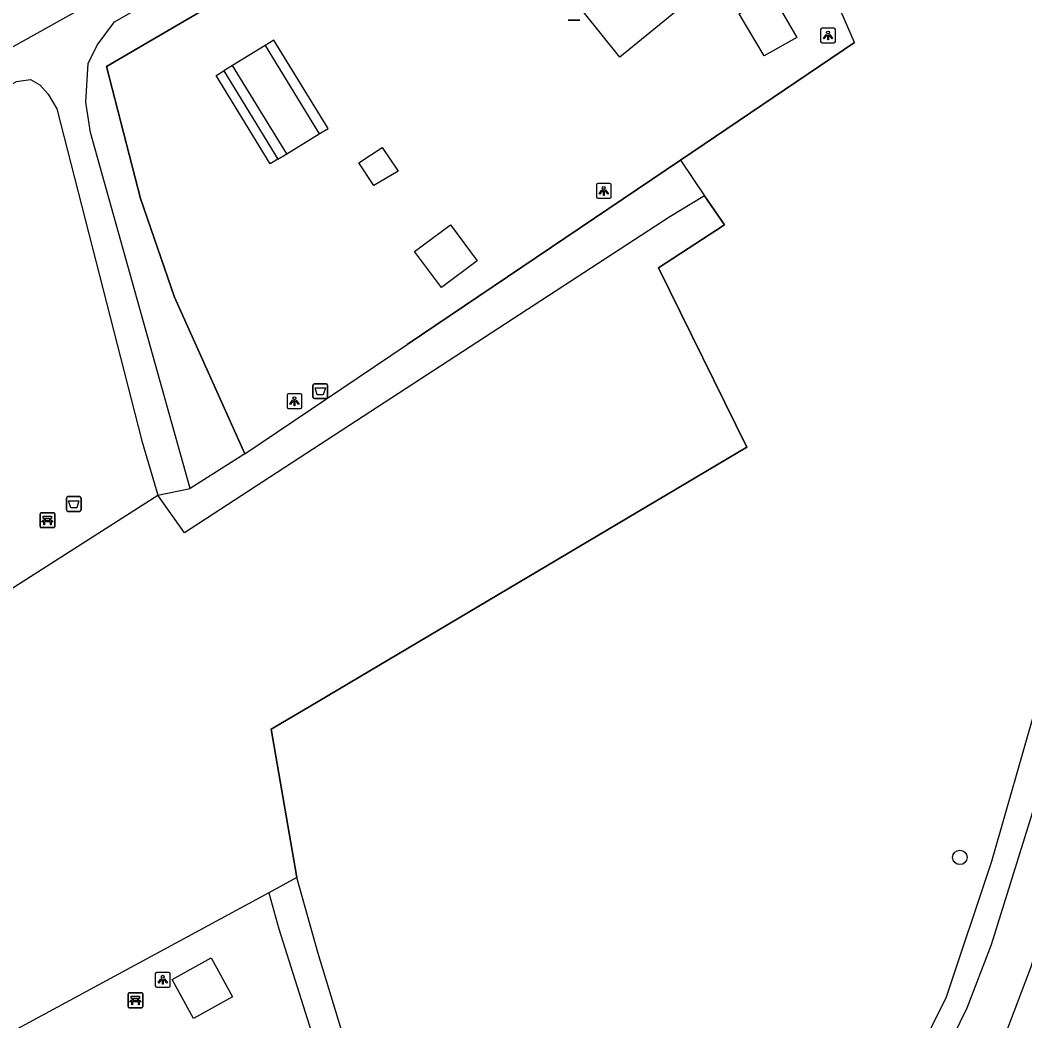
# Model space of a CAD drawing. Extents: x 162157 to 163165, y 378998 to 380775.
# Drawn here: x 162760 to 162827.7, y 379728.8 to 379796.3 of the extents above; entities that cross this region are included whole.
import ezdxf

# ---------------------------------------------------------------- set-up
doc = ezdxf.new("R2010")
doc.units = 0
for name, color, linetype in [('IMGEO_Afvalbak', 7, 'Continuous'), ('IMGEO_Bank', 7, 'Continuous'), ('IMGEO_Boom', 7, 'Continuous'), ('IMGEO_Fietspad_gesloten', 7, 'Continuous'), ('IMGEO_Groenvoorziening', 7, 'Continuous'), ('IMGEO_Hek', 7, 'Continuous'), ('IMGEO_Lichtpunt', 7, 'Continuous'), ('IMGEO_Naaldbos', 7, 'Continuous'), ('IMGEO_Pand', 7, 'Continuous'), ('IMGEO_Rijbaan_lokaal_onverhard', 7, 'Continuous'), ('IMGEO_Voetpad_halfverhard', 7, 'Continuous'), ('IMGEO_Voetpad_onverhard', 7, 'Continuous'), ('IMGEO_Voetpad_open', 7, 'Continuous')]:
    doc.layers.add(name, color=color, linetype=linetype)

msp = doc.modelspace()

# ---------------------------------------------------------------- linework, layer by layer
at = {"layer": 'IMGEO_Afvalbak'}
for p, q in [((162797.704, 379796.274), (162796.914, 379796.274)), ((162796.914, 379796.274), (162797.704, 379796.274)), ((162779.718, 379770.868), (162779.718, 379771.668)), ((162779.718, 379771.668), (162779.718, 379770.868)), ((162779.818, 379771.768), (162780.608, 379771.768)), ((162780.608, 379771.768), (162779.818, 379771.768)), ((162780.708, 379771.668), (162780.708, 379770.868)), ((162780.708, 379770.868), (162780.708, 379771.668)), ((162780.608, 379770.768), (162779.818, 379770.768)), ((162779.818, 379770.768), (162780.608, 379770.768)), ((162763.203, 379764.161), (162763.993, 379764.161)), ((162763.993, 379764.161), (162763.203, 379764.161)), ((162763.103, 379763.261), (162763.103, 379764.061)), ((162763.103, 379764.061), (162763.103, 379763.261)), ((162764.093, 379764.061), (162764.093, 379763.261)), ((162764.093, 379763.261), (162764.093, 379764.061)), ((162763.993, 379763.161), (162763.203, 379763.161)), ((162763.203, 379763.161), (162763.993, 379763.161))]:
    msp.add_line(p, q, dxfattribs=at)
for points in [[(162779.861, 379771.482), (162780.565, 379771.482), (162780.416, 379771.012), (162780.01, 379771.012), (162779.861, 379771.482)], [(162763.246, 379763.875), (162763.95, 379763.875), (162763.801, 379763.405), (162763.395, 379763.405), (162763.246, 379763.875)]]:
    msp.add_lwpolyline(points, dxfattribs=at)
for centre, start, end in [((162779.818, 379771.668), 90, 180), ((162779.818, 379771.668), 90, 180), ((162780.608, 379771.668), 0, 90), ((162780.608, 379771.668), 360, 90), ((162779.818, 379770.868), 180, 270), ((162779.818, 379770.868), 180, 270), ((162780.608, 379770.868), 270, 0), ((162780.608, 379770.868), 270, 0), ((162763.203, 379764.061), 90, 180), ((162763.203, 379764.061), 90, 180), ((162763.993, 379764.061), 0, 90), ((162763.993, 379764.061), 360, 90), ((162763.203, 379763.261), 180, 270), ((162763.203, 379763.261), 180, 270), ((162763.993, 379763.261), 270, 0), ((162763.993, 379763.261), 270, 0)]:
    msp.add_arc(centre, 0.1, start, end, dxfattribs=at)
at = {"layer": 'IMGEO_Bank'}
for p, q in [((162761.331, 379762.144), (162761.331, 379762.985)), ((162761.331, 379762.985), (162761.331, 379762.144)), ((162761.406, 379763.069), (162762.247, 379763.069)), ((162762.247, 379763.069), (162761.406, 379763.069)), ((162762.331, 379762.994), (162762.331, 379762.153)), ((162762.331, 379762.153), (162762.331, 379762.994)), ((162762.028, 379762.467), (162761.635, 379762.467)), ((162761.64, 379762.575), (162761.64, 379762.681)), ((162761.684, 379762.681), (162761.684, 379762.575)), ((162761.972, 379762.687), (162761.69, 379762.687)), ((162761.69, 379762.569), (162761.972, 379762.569)), ((162761.978, 379762.575), (162761.978, 379762.681)), ((162762.022, 379762.681), (162762.022, 379762.575)), ((162762.256, 379762.069), (162761.415, 379762.069)), ((162761.415, 379762.069), (162762.256, 379762.069)), ((162767.26, 379729.79), (162767.26, 379730.631)), ((162767.26, 379730.631), (162767.26, 379729.79)), ((162767.335, 379730.715), (162768.176, 379730.715)), ((162768.176, 379730.715), (162767.335, 379730.715)), ((162767.569, 379730.221), (162767.569, 379730.327)), ((162767.613, 379730.327), (162767.613, 379730.221)), ((162767.901, 379730.333), (162767.619, 379730.333)), ((162767.907, 379730.221), (162767.907, 379730.327)), ((162767.951, 379730.327), (162767.951, 379730.221)), ((162768.26, 379730.64), (162768.26, 379729.799)), ((162768.26, 379729.799), (162768.26, 379730.64)), ((162768.185, 379729.715), (162767.344, 379729.715)), ((162767.344, 379729.715), (162768.185, 379729.715)), ((162767.957, 379730.113), (162767.564, 379730.113)), ((162767.619, 379730.215), (162767.901, 379730.215))]:
    msp.add_line(p, q, dxfattribs=at)
for points in [[(162761.634, 379762.687), (162761.548, 379762.687), (162761.548, 379762.848), (162762.111, 379762.848), (162762.111, 379762.687), (162762.028, 379762.687)], [(162761.578, 379762.467), (162761.436, 379762.467), (162761.548, 379762.569), (162761.634, 379762.569)], [(162761.628, 379762.46), (162761.628, 379762.253), (162761.585, 379762.253), (162761.585, 379762.46)], [(162762.028, 379762.569), (162762.111, 379762.569), (162762.223, 379762.467), (162762.084, 379762.467)], [(162762.078, 379762.46), (162762.078, 379762.253), (162762.034, 379762.253), (162762.034, 379762.46)], [(162767.563, 379730.333), (162767.477, 379730.333), (162767.477, 379730.494), (162768.04, 379730.494), (162768.04, 379730.333), (162767.957, 379730.333)], [(162767.507, 379730.113), (162767.365, 379730.113), (162767.477, 379730.215), (162767.563, 379730.215)], [(162767.557, 379730.106), (162767.557, 379729.899), (162767.514, 379729.899), (162767.514, 379730.106)], [(162767.957, 379730.215), (162768.04, 379730.215), (162768.152, 379730.113), (162768.013, 379730.113)], [(162768.007, 379730.106), (162768.007, 379729.899), (162767.963, 379729.899), (162767.963, 379730.106)]]:
    msp.add_lwpolyline(points, dxfattribs=at)
for centre, radius, start, end in [((162761.409, 379762.991), 0.0779, 92.4484, 184.28452), ((162761.409, 379762.991), 0.0779, 92.4484, 184.28452), ((162762.253, 379762.991), 0.0779, 2.4484, 94.28452), ((162762.253, 379762.991), 0.0779, 2.4484, 94.28452), ((162761.409, 379762.147), 0.0779, 182.4484, 274.28452), ((162761.409, 379762.147), 0.0779, 182.4484, 274.28452), ((162761.578, 379762.46), 0.00671, 2.89567, 87.10433), ((162761.635, 379762.46), 0.00671, 92.89567, 177.10433), ((162761.633, 379762.68), 0.00671, 2.89567, 87.10433), ((162761.633, 379762.576), 0.00671, 272.89567, 357.10433), ((162761.69, 379762.68), 0.00671, 92.89567, 177.10433), ((162761.69, 379762.576), 0.00671, 182.89567, 267.10433), ((162761.972, 379762.68), 0.00671, 2.89567, 87.10433), ((162761.972, 379762.576), 0.00671, 272.89567, 357.10433), ((162762.029, 379762.68), 0.00671, 92.89567, 177.10433), ((162762.029, 379762.576), 0.00671, 182.89567, 267.10433), ((162762.027, 379762.46), 0.00671, 2.89567, 87.10433), ((162762.084, 379762.46), 0.00671, 92.89567, 177.10433), ((162762.253, 379762.147), 0.0779, 272.4484, 4.28452), ((162762.253, 379762.147), 0.0779, 272.4484, 4.28452), ((162767.338, 379730.637), 0.0779, 92.4484, 184.28452), ((162767.338, 379730.637), 0.0779, 92.4484, 184.28452), ((162767.562, 379730.326), 0.00671, 2.89567, 87.10433), ((162767.619, 379730.326), 0.00671, 92.89567, 177.10433), ((162767.901, 379730.326), 0.00671, 2.89567, 87.10433), ((162767.958, 379730.326), 0.00671, 92.89567, 177.10433), ((162768.182, 379730.637), 0.0779, 2.4484, 94.28452), ((162768.182, 379730.637), 0.0779, 2.4484, 94.28452), ((162767.338, 379729.793), 0.0779, 182.4484, 274.28452), ((162767.338, 379729.793), 0.0779, 182.4484, 274.28452), ((162767.507, 379730.106), 0.00671, 2.89567, 87.10433), ((162767.564, 379730.106), 0.00671, 92.89567, 177.10433), ((162767.562, 379730.222), 0.00671, 272.89567, 357.10433), ((162767.619, 379730.222), 0.00671, 182.89567, 267.10433), ((162767.901, 379730.222), 0.00671, 272.89567, 357.10433), ((162767.958, 379730.222), 0.00671, 182.89567, 267.10433), ((162767.956, 379730.106), 0.00671, 2.89567, 87.10433), ((162768.013, 379730.106), 0.00671, 92.89567, 177.10433), ((162768.182, 379729.793), 0.0779, 272.4484, 4.28452), ((162768.182, 379729.793), 0.0779, 272.4484, 4.28452)]:
    msp.add_arc(centre, radius, start, end, dxfattribs=at)
at = {"layer": 'IMGEO_Boom'}
msp.add_circle((162823.307, 379739.845), 0.489, dxfattribs=at)
at = {"layer": 'IMGEO_Fietspad_gesloten'}
for points in [[(162715.512, 379609.306), (162717.242, 379610.857), (162732.91, 379626.378), (162760.991, 379654.025), (162786.706, 379678.375), (162791.394, 379683.403), (162804.083, 379697.196), (162805.813, 379699.602), (162810.525, 379706.158), (162815.382, 379713.801), (162818.241, 379718.299), (162823.792, 379729.697), (162825.445, 379733.983), (162828.532, 379743.936), (162830.076, 379750), (162849.6, 379826.686)], [(162846.286, 379821.189), (162841.785, 379802.534), (162828.424, 379750), (162825.437, 379739.572), (162822.38, 379730.426), (162817.289, 379720.102), (162810.085, 379708.801), (162804.057, 379700.232), (162794.513, 379689.234)]]:
    msp.add_lwpolyline(points, dxfattribs=at)
at = {"layer": 'IMGEO_Groenvoorziening'}
for points in [[(162806.099, 379784.439), (162803.767, 379783.007), (162771.062, 379761.712), (162769.26, 379764.255)], [(162775.122, 379767.049), (162771.434, 379764.71)]]:
    msp.add_lwpolyline(points, dxfattribs=at)
at = {"layer": 'IMGEO_Hek'}
for points in [[(162775.122, 379767.049), (162770.393, 379777.598), (162768.088, 379784.243), (162765.802, 379793.149), (162805.896, 379816.582)], [(162816.218, 379794.759), (162804.478, 379786.843)], [(162804.478, 379786.843), (162786.057, 379774.422)], [(162778.636, 379738.483), (162776.902, 379748.481), (162779.463, 379750), (162808.959, 379767.492), (162802.992, 379779.582), (162807.447, 379782.486), (162806.099, 379784.439)], [(162806.099, 379784.439), (162803.767, 379783.007)], [(162720.751, 379731.096), (162724.296, 379735.567), (162746.917, 379750), (162769.26, 379764.255)], [(162776.737, 379737.459), (162733.161, 379713.887)]]:
    msp.add_lwpolyline(points, dxfattribs=at)
at = {"layer": 'IMGEO_Lichtpunt'}
for p, q in [((162813.925, 379795.639), (162813.925, 379794.832)), ((162813.925, 379795.639), (162813.925, 379794.832)), ((162814.827, 379795.734), (162814.019, 379795.734)), ((162814.827, 379795.734), (162814.019, 379795.734)), ((162814.921, 379794.832), (162814.921, 379795.639)), ((162814.921, 379794.832), (162814.921, 379795.639)), ((162814.019, 379794.738), (162814.827, 379794.738)), ((162814.019, 379794.738), (162814.827, 379794.738)), ((162798.814, 379785.169), (162798.814, 379784.362)), ((162798.814, 379785.169), (162798.814, 379784.362)), ((162799.716, 379785.264), (162798.908, 379785.264)), ((162799.716, 379785.264), (162798.908, 379785.264)), ((162799.81, 379784.362), (162799.81, 379785.169)), ((162799.81, 379784.362), (162799.81, 379785.169)), ((162798.908, 379784.268), (162799.716, 379784.268)), ((162798.908, 379784.268), (162799.716, 379784.268)), ((162777.973, 379770.993), (162777.973, 379770.186)), ((162777.973, 379770.993), (162777.973, 379770.186)), ((162778.875, 379771.088), (162778.067, 379771.088)), ((162778.875, 379771.088), (162778.067, 379771.088)), ((162778.969, 379770.186), (162778.969, 379770.993)), ((162778.969, 379770.186), (162778.969, 379770.993)), ((162778.067, 379770.092), (162778.875, 379770.092)), ((162778.067, 379770.092), (162778.875, 379770.092)), ((162769.097, 379732.001), (162769.097, 379731.194)), ((162769.097, 379732.001), (162769.097, 379731.194)), ((162769.999, 379732.096), (162769.191, 379732.096)), ((162769.999, 379732.096), (162769.191, 379732.096)), ((162770.093, 379731.194), (162770.093, 379732.001)), ((162770.093, 379731.194), (162770.093, 379732.001)), ((162769.191, 379731.1), (162769.999, 379731.1)), ((162769.191, 379731.1), (162769.999, 379731.1))]:
    msp.add_line(p, q, dxfattribs=at)
for points in [[(162814.299, 379795.303), (162814.338, 379795.275), (162814.15, 379795.013), (162814.112, 379795.04), (162814.299, 379795.303)], [(162814.401, 379795.255), (162814.448, 379795.255), (162814.448, 379794.933), (162814.401, 379794.933), (162814.401, 379795.255)], [(162814.511, 379795.275), (162814.549, 379795.302), (162814.736, 379795.04), (162814.697, 379795.012), (162814.511, 379795.275)], [(162799.188, 379784.833), (162799.227, 379784.805), (162799.039, 379784.543), (162799.001, 379784.57), (162799.188, 379784.833)], [(162799.29, 379784.785), (162799.337, 379784.785), (162799.337, 379784.463), (162799.29, 379784.463), (162799.29, 379784.785)], [(162799.4, 379784.805), (162799.438, 379784.832), (162799.625, 379784.57), (162799.586, 379784.542), (162799.4, 379784.805)], [(162778.347, 379770.657), (162778.386, 379770.629), (162778.198, 379770.367), (162778.16, 379770.394), (162778.347, 379770.657)], [(162778.449, 379770.609), (162778.496, 379770.609), (162778.496, 379770.287), (162778.449, 379770.287), (162778.449, 379770.609)], [(162778.559, 379770.629), (162778.597, 379770.656), (162778.784, 379770.394), (162778.745, 379770.366), (162778.559, 379770.629)], [(162769.471, 379731.665), (162769.51, 379731.637), (162769.322, 379731.375), (162769.284, 379731.402), (162769.471, 379731.665)], [(162769.573, 379731.617), (162769.62, 379731.617), (162769.62, 379731.295), (162769.573, 379731.295), (162769.573, 379731.617)], [(162769.683, 379731.637), (162769.721, 379731.664), (162769.908, 379731.402), (162769.869, 379731.374), (162769.683, 379731.637)]]:
    msp.add_lwpolyline(points, dxfattribs=at)
for centre in [(162814.424, 379795.437), (162799.313, 379784.967), (162778.472, 379770.791), (162769.596, 379731.799)]:
    msp.add_circle(centre, 0.0994, dxfattribs=at)
for centre, start, end in [((162814.019, 379795.639), 90, 180), ((162814.019, 379795.639), 90, 180), ((162814.827, 379795.639), 0, 90), ((162814.827, 379795.639), 0, 90), ((162814.019, 379794.832), 180, 270), ((162814.019, 379794.832), 180, 270), ((162814.827, 379794.832), 270, 0), ((162814.827, 379794.832), 270, 360), ((162798.908, 379785.169), 90, 180), ((162798.908, 379785.169), 90, 180), ((162799.716, 379785.169), 0, 90), ((162799.716, 379785.169), 0, 90), ((162798.908, 379784.362), 180, 270), ((162798.908, 379784.362), 180, 270), ((162799.716, 379784.362), 270, 0), ((162799.716, 379784.362), 270, 360), ((162778.067, 379770.993), 90, 180), ((162778.067, 379770.993), 90, 180), ((162778.875, 379770.993), 0, 90), ((162778.875, 379770.993), 0, 90), ((162778.067, 379770.186), 180, 270), ((162778.067, 379770.186), 180, 270), ((162778.875, 379770.186), 270, 0), ((162778.875, 379770.186), 270, 360), ((162769.191, 379732.001), 90, 180), ((162769.191, 379732.001), 90, 180), ((162769.999, 379732.001), 0, 90), ((162769.999, 379732.001), 0, 90), ((162769.191, 379731.194), 180, 270), ((162769.191, 379731.194), 180, 270), ((162769.999, 379731.194), 270, 0), ((162769.999, 379731.194), 270, 360)]:
    msp.add_arc(centre, 0.0946, start, end, dxfattribs=at)
at = {"layer": 'IMGEO_Naaldbos'}
for points in [[(162805.896, 379816.582), (162765.802, 379793.149), (162768.088, 379784.243), (162770.393, 379777.598), (162775.122, 379767.049)], [(162804.478, 379786.843), (162816.218, 379794.759), (162812.397, 379803.579)], [(162775.122, 379767.049), (162786.057, 379774.422), (162804.478, 379786.843)], [(162804.478, 379786.843), (162806.099, 379784.439)], [(162806.099, 379784.439), (162807.447, 379782.486), (162802.992, 379779.582), (162808.959, 379767.492), (162779.463, 379750), (162776.902, 379748.481), (162778.636, 379738.483)], [(162720.751, 379731.096), (162724.296, 379735.567), (162746.917, 379750), (162769.26, 379764.255)], [(162776.737, 379737.459), (162733.161, 379713.887)]]:
    msp.add_lwpolyline(points, dxfattribs=at)
at = {"layer": 'IMGEO_Pand'}
for points in [[(162811.858, 379803.127), (162806.965, 379799.135), (162800.404, 379793.782), (162790.69, 379805.88)], [(162776.492, 379794.554), (162774.304, 379793.211)], [(162776.492, 379794.554), (162780.138, 379788.601)], [(162777.95, 379787.258), (162774.304, 379793.211)], [(162777.95, 379787.258), (162780.138, 379788.601)]]:
    msp.add_lwpolyline(points, dxfattribs=at)
at = {"layer": 'IMGEO_Rijbaan_lokaal_onverhard'}
msp.add_lwpolyline([(162713.845, 379607.76), (162717.437, 379608.512), (162727.487, 379614.295), (162738.336, 379623.71), (162768.997, 379653.103), (162785.234, 379669.169), (162801.043, 379686.577), (162809.454, 379697.275), (162816.862, 379707.875), (162824.026, 379721.717), (162828.132, 379732.544), (162830.691, 379741.736), (162836.52, 379764.126), (162842.145, 379783.151), (162846.046, 379802.03), (162851.904, 379824.508), (162849.6, 379826.686)], dxfattribs=at)
at = {"layer": 'IMGEO_Voetpad_halfverhard'}
for points in [[(162778.636, 379738.483), (162776.737, 379737.459)], [(162794.513, 379689.234), (162791.977, 379690.809), (162789.56, 379699.571), (162788.416, 379702.795), (162782.304, 379726.061), (162780.073, 379733.368), (162778.636, 379738.483)], [(162776.737, 379737.459), (162777.427, 379735.035), (162779.863, 379727.272), (162785.866, 379706.621), (162787.889, 379697.049), (162789.931, 379689.101), (162789.508, 379683.968)]]:
    msp.add_lwpolyline(points, dxfattribs=at)
at = {"layer": 'IMGEO_Voetpad_onverhard'}
for points in [[(162802.269, 379819.618), (162797.296, 379816.104), (162773.517, 379802.316), (162754.686, 379791.793), (162749.413, 379789.16), (162734.005, 379779.918), (162725.64, 379775.549), (162697.05, 379759.662), (162679.19, 379750), (162655.957, 379737.088), (162643.443, 379730.134), (162622.663, 379717.446)], [(162771.434, 379764.71), (162764.723, 379788.702), (162764.413, 379790.732), (162764.582, 379793.348), (162765.188, 379794.595), (162766.351, 379796.147), (162797.125, 379813.746), (162803.124, 379817.365), (162805.318, 379818.166)], [(162720.751, 379731.096), (162667.988, 379702.711), (162666.305, 379701.806), (162660.052, 379728.257), (162659.558, 379732.141), (162660.64, 379735.344), (162661.905, 379737.024), (162663.778, 379738.858), (162664.715, 379739.471), (162669.253, 379741.796), (162683.297, 379750), (162694.597, 379756.276), (162707.956, 379763.227), (162719.286, 379769.434), (162749.851, 379786.851), (162759.737, 379792.139), (162760.676, 379792.269), (162761.312, 379791.916), (162761.872, 379791.283), (162762.459, 379790.294), (162768.188, 379767.915), (162769.26, 379764.255)], [(162769.26, 379764.255), (162771.434, 379764.71)]]:
    msp.add_lwpolyline(points, dxfattribs=at)
at = {"layer": 'IMGEO_Voetpad_open'}
for points in [[(162808.434, 379796.696), (162810.664, 379797.966), (162812.315, 379795.108), (162810.121, 379793.863), (162808.434, 379796.696)], [(162780.138, 379788.601), (162780.735, 379788.967), (162777.089, 379794.92), (162776.492, 379794.554)], [(162777.353, 379786.892), (162776.841, 379786.578), (162773.195, 379792.531), (162773.707, 379792.845)], [(162774.304, 379793.211), (162773.707, 379792.845)], [(162773.707, 379792.845), (162777.353, 379786.892)], [(162777.353, 379786.892), (162777.95, 379787.258)], [(162785.461, 379786.093), (162783.827, 379785.13), (162782.806, 379786.664), (162784.384, 379787.691), (162785.461, 379786.093)], [(162788.983, 379782.486), (162790.776, 379780.042), (162788.374, 379778.242), (162786.561, 379780.681), (162788.983, 379782.486)], [(162770.228, 379731.618), (162772.852, 379733.065), (162774.304, 379730.44), (162771.677, 379728.991), (162770.228, 379731.618)]]:
    msp.add_lwpolyline(points, dxfattribs=at)

doc.saveas('drawing.dxf')
